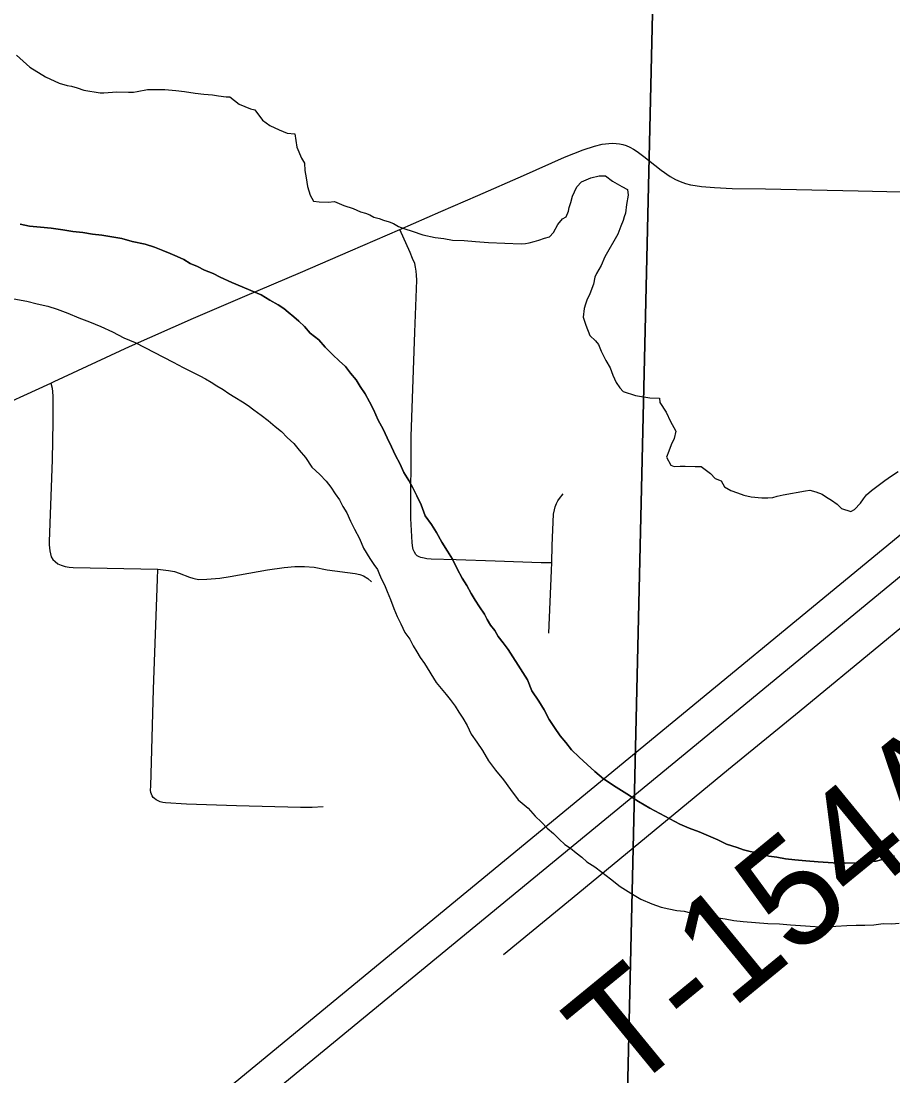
# Model space of a CAD drawing. Extents: x 2.4 to 73.1, y 4.5 to 25.6.
# Drawn here: x 47.4483 to 47.6768, y 22.6562 to 22.9328 of the extents above; entities that cross this region are included whole.
import ezdxf

# ---------------------------------------------------------------- set-up
doc = ezdxf.new("R2010")
doc.units = 0
for name, color, linetype in [('GM_X_Major_River', 7, 'Continuous'), ('GM_X_Minor_River', 7, 'Continuous'), ('GM_X_Section', 7, 'Continuous'), ('GM_X_Township_Road', 7, 'Continuous'), ('GM_X_Township_Road_Text', 7, 'Continuous'), ('GM_X_US_Route', 7, 'Continuous')]:
    doc.layers.add(name, color=color, linetype=linetype)

msp = doc.modelspace()

# ---------------------------------------------------------------- linework, layer by layer
at = {"layer": 'GM_X_Major_River'}
for points in [[(47.59109, 22.74368), (47.58961, 22.74543), (47.58814, 22.74755), (47.58668, 22.74968), (47.58541, 22.75218), (47.58395, 22.7545), (47.58212, 22.7572), (47.58105, 22.76008), (47.57977, 22.76201), (47.57593, 22.768), (47.57464, 22.76974), (47.57336, 22.77148), (47.57245, 22.77302), (47.57134, 22.77438), (47.57043, 22.77592), (47.56971, 22.77727), (47.56842, 22.7792), (47.56733, 22.78094), (47.56623, 22.78267), (47.56515, 22.78479), (47.56386, 22.78672), (47.5626, 22.78922), (47.56133, 22.79173), (47.56005, 22.79385), (47.55859, 22.79616), (47.55714, 22.79867), (47.55586, 22.80079), (47.55421, 22.80311), (47.55314, 22.80599), (47.55206, 22.80829), (47.55097, 22.81041), (47.54988, 22.81234), (47.5486, 22.81446), (47.54752, 22.81676), (47.54644, 22.81888), (47.54535, 22.82119), (47.54427, 22.82349), (47.54319, 22.8258), (47.54192, 22.82811), (47.54066, 22.83099), (47.53957, 22.83292), (47.53848, 22.83504), (47.5372, 22.83697), (47.53611, 22.8387), (47.53463, 22.84045), (47.53335, 22.84219), (47.53168, 22.84375), (47.53001, 22.84532), (47.52796, 22.84727), (47.5263, 22.84921), (47.52407, 22.85098), (47.52259, 22.85272), (47.52111, 22.85409), (47.51981, 22.85526), (47.51832, 22.85644), (47.5172, 22.85742), (47.51571, 22.8584), (47.51346, 22.8596), (47.51121, 22.86099), (47.50351, 22.86422), (47.50051, 22.86563), (47.49863, 22.86662), (47.49637, 22.86744), (47.4945, 22.86844), (47.49262, 22.86925), (47.49093, 22.87024), (47.48924, 22.87104), (47.48737, 22.87185), (47.48549, 22.87266), (47.48323, 22.87347), (47.48078, 22.8743), (47.47738, 22.87495), (47.47474, 22.87578), (47.47209, 22.87623), (47.46944, 22.87667), (47.46698, 22.87693), (47.46452, 22.87737), (47.46187, 22.87762), (47.45922, 22.87807), (47.45619, 22.87853), (47.45335, 22.87879), (47.45051, 22.87905), (47.44805, 22.8795)], [(47.44805, 22.8795), (47.45051, 22.87905), (47.45335, 22.87879), (47.45619, 22.87853), (47.45922, 22.87807), (47.46187, 22.87762), (47.46452, 22.87737), (47.46698, 22.87693), (47.46944, 22.87667), (47.47209, 22.87623), (47.47474, 22.87578), (47.47738, 22.87495), (47.48078, 22.8743), (47.48323, 22.87347), (47.48549, 22.87266), (47.48737, 22.87185), (47.48924, 22.87104), (47.49093, 22.87024), (47.49262, 22.86925), (47.4945, 22.86844), (47.49637, 22.86744), (47.49863, 22.86662), (47.50051, 22.86563), (47.50351, 22.86422), (47.51121, 22.86099), (47.51346, 22.8596), (47.51571, 22.8584), (47.5172, 22.85742), (47.51832, 22.85644), (47.51981, 22.85526), (47.52111, 22.85409), (47.52259, 22.85272), (47.52407, 22.85098), (47.5263, 22.84921), (47.52796, 22.84727), (47.53001, 22.84532), (47.53168, 22.84375), (47.53335, 22.84219), (47.53463, 22.84045), (47.53611, 22.8387), (47.5372, 22.83697), (47.53848, 22.83504), (47.53957, 22.83292), (47.54066, 22.83099), (47.54192, 22.82811), (47.54319, 22.8258), (47.54427, 22.82349), (47.54535, 22.82119), (47.54644, 22.81888), (47.54752, 22.81676), (47.5486, 22.81446), (47.54988, 22.81234), (47.55097, 22.81041), (47.55206, 22.80829), (47.55314, 22.80599), (47.55421, 22.80311), (47.55586, 22.80079), (47.55714, 22.79867), (47.55859, 22.79616), (47.56005, 22.79385), (47.56133, 22.79173), (47.5626, 22.78922), (47.56386, 22.78672), (47.56515, 22.78479), (47.56623, 22.78267), (47.56733, 22.78094), (47.56842, 22.7792), (47.56971, 22.77727), (47.57043, 22.77592), (47.57134, 22.77438), (47.57245, 22.77302), (47.57336, 22.77148), (47.57464, 22.76974), (47.57593, 22.768), (47.57977, 22.76201), (47.58105, 22.76008), (47.58212, 22.7572), (47.58395, 22.7545), (47.58541, 22.75218), (47.58668, 22.74968), (47.58814, 22.74755), (47.58961, 22.74543), (47.59109, 22.74368)], [(47.44642, 22.85998), (47.44983, 22.85932), (47.45247, 22.85868), (47.4553, 22.85804), (47.45775, 22.85722), (47.46057, 22.8562), (47.46339, 22.85499), (47.46621, 22.85397), (47.46922, 22.85275), (47.47223, 22.85134), (47.47523, 22.84975), (47.47823, 22.84853), (47.48817, 22.84334), (47.4908, 22.84195), (47.49323, 22.84074), (47.49511, 22.83975), (47.49661, 22.83895), (47.49811, 22.83815), (47.4996, 22.83716), (47.50129, 22.83617), (47.50278, 22.83518), (47.50428, 22.8342), (47.50633, 22.833), (47.50783, 22.83202), (47.50932, 22.83084), (47.51119, 22.82946), (47.51305, 22.82809), (47.51491, 22.82652), (47.51658, 22.82515), (47.51807, 22.82359), (47.51974, 22.82203), (47.52121, 22.82028), (47.52287, 22.81834), (47.52452, 22.81583), (47.52656, 22.81388), (47.52822, 22.81213), (47.52951, 22.81058), (47.53061, 22.80884), (47.53171, 22.80729), (47.53262, 22.80556), (47.53371, 22.80382), (47.53461, 22.80171), (47.5357, 22.79959), (47.53696, 22.79709), (47.53804, 22.7946), (47.53968, 22.7919), (47.54078, 22.79035), (47.5417, 22.789), (47.54224, 22.78765), (47.54278, 22.7865), (47.5435, 22.78496), (47.54421, 22.78323), (47.54511, 22.78112), (47.546, 22.77882), (47.5469, 22.77671), (47.5478, 22.77479), (47.54888, 22.77248), (47.55017, 22.77074), (47.55108, 22.76901), (47.55199, 22.76746), (47.5529, 22.76592), (47.554, 22.76437), (47.5571, 22.75936), (47.55839, 22.75781), (47.55968, 22.75625), (47.56079, 22.7549), (47.56207, 22.75315), (47.56299, 22.75161), (47.56409, 22.75006), (47.56518, 22.74814), (47.56626, 22.74583), (47.56773, 22.74371), (47.56919, 22.74158), (47.57083, 22.73888), (47.57267, 22.73636), (47.5747, 22.73384), (47.57653, 22.73133), (47.57855, 22.72862), (47.58116, 22.72646), (47.58301, 22.72433), (47.58467, 22.72276), (47.58616, 22.72121), (47.58783, 22.71983), (47.58931, 22.71828), (47.5908, 22.71691), (47.59229, 22.71592), (47.59378, 22.71475), (47.59527, 22.71357), (47.59657, 22.7124), (47.59863, 22.71102), (47.60049, 22.70964), (47.60273, 22.70787), (47.60533, 22.70591), (47.60814, 22.70413), (47.61076, 22.70254), (47.61358, 22.70133), (47.61603, 22.70051), (47.6181, 22.70007), (47.62018, 22.69964)], [(47.44642, 22.85998), (47.44983, 22.85932), (47.45247, 22.85868), (47.4553, 22.85804), (47.45775, 22.85722), (47.46057, 22.8562), (47.46339, 22.85499), (47.46621, 22.85397), (47.46922, 22.85275), (47.47223, 22.85134), (47.47523, 22.84975), (47.47823, 22.84853), (47.48817, 22.84334), (47.4908, 22.84195), (47.49323, 22.84074), (47.49511, 22.83975), (47.49661, 22.83895), (47.49811, 22.83815), (47.4996, 22.83716), (47.50129, 22.83617), (47.50278, 22.83518), (47.50428, 22.8342), (47.50633, 22.833), (47.50783, 22.83202), (47.50932, 22.83084), (47.51119, 22.82946), (47.51305, 22.82809), (47.51491, 22.82652), (47.51658, 22.82515), (47.51807, 22.82359), (47.51974, 22.82203), (47.52121, 22.82028), (47.52287, 22.81834), (47.52452, 22.81583), (47.52656, 22.81388), (47.52822, 22.81213), (47.52951, 22.81058), (47.53061, 22.80884), (47.53171, 22.80729), (47.53262, 22.80556), (47.53371, 22.80382), (47.53461, 22.80171), (47.5357, 22.79959), (47.53696, 22.79709), (47.53804, 22.7946), (47.53968, 22.7919), (47.54078, 22.79035), (47.5417, 22.789), (47.54224, 22.78765), (47.54278, 22.7865), (47.5435, 22.78496), (47.54421, 22.78323), (47.54511, 22.78112), (47.546, 22.77882), (47.5469, 22.77671), (47.5478, 22.77479), (47.54888, 22.77248), (47.55017, 22.77074), (47.55108, 22.76901), (47.55199, 22.76746), (47.5529, 22.76592), (47.554, 22.76437), (47.5571, 22.75936), (47.55839, 22.75781), (47.55968, 22.75625), (47.56079, 22.7549), (47.56207, 22.75315), (47.56299, 22.75161), (47.56409, 22.75006), (47.56518, 22.74814), (47.56626, 22.74583), (47.56773, 22.74371), (47.56919, 22.74158), (47.57083, 22.73888), (47.57267, 22.73636), (47.5747, 22.73384), (47.57653, 22.73133), (47.57855, 22.72862), (47.58116, 22.72646), (47.58301, 22.72433), (47.58467, 22.72276), (47.58616, 22.72121), (47.58783, 22.71983), (47.58931, 22.71828), (47.5908, 22.71691), (47.59229, 22.71592), (47.59378, 22.71475), (47.59527, 22.71357), (47.59657, 22.7124), (47.59863, 22.71102), (47.60049, 22.70964), (47.60273, 22.70787), (47.60533, 22.70591), (47.60814, 22.70413), (47.61076, 22.70254), (47.61358, 22.70133), (47.61603, 22.70051), (47.6181, 22.70007), (47.62018, 22.69964)], [(47.67714, 22.71396), (47.67503, 22.71325), (47.67236, 22.71256), (47.66988, 22.71224), (47.66741, 22.71212), (47.66437, 22.712), (47.66114, 22.71209), (47.65716, 22.71238), (47.65394, 22.71265), (47.65109, 22.71291), (47.64863, 22.71316), (47.64636, 22.7136), (47.64428, 22.71384), (47.64277, 22.71426), (47.64126, 22.71468), (47.63937, 22.71511), (47.63767, 22.71553), (47.63598, 22.71614), (47.63315, 22.71697), (47.6309, 22.71817), (47.62846, 22.71918), (47.62601, 22.72019), (47.62338, 22.72121), (47.62094, 22.72222), (47.61831, 22.72362), (47.61569, 22.72501), (47.61307, 22.72641), (47.61007, 22.7282), (47.60708, 22.73017), (47.60428, 22.73195), (47.60091, 22.73413), (47.59868, 22.73608), (47.59664, 22.73784), (47.5946, 22.73979), (47.59256, 22.74174), (47.59109, 22.74368)], [(47.59109, 22.74368), (47.59256, 22.74174), (47.5946, 22.73979), (47.59664, 22.73784), (47.59868, 22.73608), (47.60091, 22.73413), (47.60428, 22.73195), (47.60708, 22.73017), (47.61007, 22.7282), (47.61307, 22.72641), (47.61569, 22.72501), (47.61831, 22.72362), (47.62094, 22.72222), (47.62338, 22.72121), (47.62601, 22.72019), (47.62846, 22.71918), (47.6309, 22.71817), (47.63315, 22.71697), (47.63598, 22.71614), (47.63767, 22.71553), (47.63937, 22.71511), (47.64126, 22.71468), (47.64277, 22.71426), (47.64428, 22.71384), (47.64636, 22.7136), (47.64863, 22.71316), (47.65109, 22.71291), (47.65394, 22.71265), (47.65716, 22.71238), (47.66114, 22.71209), (47.66437, 22.712), (47.66741, 22.71212), (47.66988, 22.71224), (47.67236, 22.71256), (47.67503, 22.71325), (47.67714, 22.71396)], [(47.62018, 22.69964), (47.62208, 22.6994), (47.62378, 22.69898), (47.62605, 22.69873), (47.62756, 22.69831), (47.62926, 22.69808), (47.63096, 22.69766), (47.63285, 22.69742), (47.63512, 22.69698), (47.63758, 22.69673), (47.64081, 22.69646), (47.64403, 22.69619), (47.64706, 22.69611), (47.64991, 22.69585), (47.65901, 22.69524), (47.66186, 22.69554), (47.66472, 22.69566), (47.66719, 22.69579), (47.66947, 22.69573), (47.67175, 22.69586), (47.67423, 22.69618), (47.6765, 22.69612), (47.67841, 22.69626)], [(47.62018, 22.69964), (47.62208, 22.6994), (47.62378, 22.69898), (47.62605, 22.69873), (47.62756, 22.69831), (47.62926, 22.69808), (47.63096, 22.69766), (47.63285, 22.69742), (47.63512, 22.69698), (47.63758, 22.69673), (47.64081, 22.69646), (47.64403, 22.69619), (47.64706, 22.69611), (47.64991, 22.69585), (47.65901, 22.69524), (47.66186, 22.69554), (47.66472, 22.69566), (47.66719, 22.69579), (47.66947, 22.69573), (47.67175, 22.69586), (47.67423, 22.69618), (47.6765, 22.69612), (47.67841, 22.69626)]]:
    msp.add_lwpolyline(points, dxfattribs=at)
at = {"layer": 'GM_X_Minor_River'}
for points in [[(47.44709, 22.92383), (47.45061, 22.9207), (47.45473, 22.91813), (47.4583, 22.91652), (47.46037, 22.9159), (47.4615, 22.91568), (47.46301, 22.91526), (47.46471, 22.91465), (47.46906, 22.91397), (47.47001, 22.91395), (47.47343, 22.91424), (47.47647, 22.91416), (47.4778, 22.91413), (47.47875, 22.91429), (47.48142, 22.9148), (47.48599, 22.91487), (47.48883, 22.91461), (47.4911, 22.91436), (47.49394, 22.91391), (47.49621, 22.91366), (47.49848, 22.91342), (47.5, 22.91319), (47.50208, 22.91294), (47.50303, 22.91292), (47.50545, 22.91096), (47.50846, 22.90974), (47.50959, 22.90953), (47.51161, 22.90682), (47.51348, 22.90544), (47.51592, 22.90424), (47.51799, 22.90343), (47.52007, 22.90318), (47.52055, 22.89975), (47.52181, 22.89687), (47.52254, 22.89553), (47.52268, 22.89362), (47.52301, 22.89172), (47.52333, 22.88943), (47.52403, 22.88713), (47.52495, 22.88559), (47.52646, 22.88536), (47.52874, 22.8853), (47.53045, 22.88545), (47.53289, 22.88444), (47.53534, 22.88362), (47.53722, 22.88281), (47.53854, 22.8824), (47.53967, 22.88199), (47.54079, 22.88139), (47.54211, 22.88098), (47.54324, 22.88057), (47.54475, 22.88015), (47.54588, 22.87974), (47.54719, 22.87895), (47.54888, 22.87834), (47.55077, 22.87772), (47.55359, 22.8767), (47.5568, 22.87605), (47.55908, 22.8758), (47.56135, 22.87536), (47.56438, 22.87529), (47.56741, 22.87502), (47.57083, 22.87474)], [(47.57083, 22.87474), (47.57936, 22.87434), (47.58051, 22.8745), (47.58146, 22.87466), (47.5828, 22.87501), (47.58395, 22.87536), (47.58548, 22.87589), (47.58682, 22.87624), (47.5878, 22.87735), (47.58899, 22.87941), (47.59016, 22.8809), (47.59113, 22.88145), (47.59173, 22.88295), (47.59195, 22.88389), (47.59236, 22.88521), (47.59278, 22.88691), (47.59338, 22.88804), (47.59398, 22.88935), (47.59516, 22.89065), (47.59765, 22.89172), (47.59976, 22.89224), (47.60146, 22.8922), (47.60333, 22.89082), (47.60576, 22.88943), (47.60726, 22.88863), (47.60741, 22.88711), (47.60697, 22.88465), (47.60672, 22.88238), (47.60632, 22.88144), (47.60611, 22.8805), (47.6055, 22.87899), (47.60469, 22.87693), (47.60131, 22.87093), (47.6003, 22.86868), (47.59911, 22.86662), (47.59871, 22.86568), (47.59828, 22.8638), (47.59787, 22.86267), (47.59726, 22.86097), (47.59666, 22.85985), (47.59625, 22.85853), (47.59584, 22.8574), (47.59559, 22.85513), (47.5963, 22.85302), (47.59737, 22.85033), (47.59886, 22.84897), (47.59959, 22.848), (47.60031, 22.84627), (47.60158, 22.84377), (47.60267, 22.84185), (47.60338, 22.83993), (47.60428, 22.83801), (47.6052, 22.83665), (47.60612, 22.83568), (47.60933, 22.83465), (47.61311, 22.83399), (47.61558, 22.83392), (47.61574, 22.83278), (47.61738, 22.83027), (47.61846, 22.82777), (47.61937, 22.82623), (47.61992, 22.82527), (47.61949, 22.82338), (47.61869, 22.82169), (47.61808, 22.82), (47.61747, 22.81849), (47.61855, 22.81638), (47.61949, 22.81597), (47.62102, 22.81612), (47.62235, 22.81609), (47.625, 22.81602), (47.62652, 22.81599), (47.62895, 22.81421), (47.63024, 22.81285), (47.63175, 22.81224), (47.63266, 22.8107), (47.63434, 22.80971), (47.63604, 22.8091), (47.63773, 22.80848), (47.63962, 22.80806), (47.64246, 22.8078), (47.64398, 22.80776), (47.64531, 22.80791), (47.64646, 22.80826), (47.64799, 22.8086), (47.6539, 22.80959), (47.65505, 22.80976), (47.65655, 22.80934), (47.65825, 22.80872), (47.65937, 22.80794), (47.66068, 22.80714), (47.66217, 22.80616), (47.66328, 22.80499), (47.66573, 22.80417), (47.66669, 22.80471), (47.66826, 22.80638), (47.66904, 22.8075), (47.66983, 22.80862), (47.67119, 22.80973), (47.67293, 22.81101), (47.67467, 22.8123)], [(47.67467, 22.8123), (47.67641, 22.81358), (47.67815, 22.81468)]]:
    msp.add_lwpolyline(points, dxfattribs=at)
at = {"layer": 'GM_X_Section'}
for points in [[(47.11403, 23.09078), (47.61706, 23.07825), (47.60552, 22.57632), (47.10074, 22.59533)], [(47.61706, 23.07825), (48.11463, 23.07626), (48.10409, 22.56863), (47.60552, 22.57632)]]:
    msp.add_lwpolyline(points, close=True, dxfattribs=at)
at = {"layer": 'GM_X_Township_Road'}
for points in [[(47.54756, 22.8781), (47.55831, 22.88285), (47.56799, 22.88708), (47.57996, 22.89231), (47.59074, 22.89711), (47.59564, 22.89904), (47.59856, 22.90001), (47.60063, 22.90048), (47.60232, 22.90072), (47.60332, 22.90076), (47.60428, 22.90072), (47.60513, 22.90061), (47.60602, 22.90042), (47.60688, 22.90017), (47.6078, 22.89976), (47.6088, 22.89924), (47.60977, 22.89858), (47.61147, 22.89731), (47.61603, 22.89365), (47.61837, 22.89199), (47.61978, 22.89125), (47.62104, 22.89069), (47.62241, 22.89021), (47.62378, 22.88988), (47.62497, 22.88966), (47.62664, 22.88943), (47.63001, 22.88916), (47.63469, 22.88889), (47.64341, 22.88878), (47.66765, 22.88825), (47.68642, 22.88788)], [(47.45613, 22.83789), (47.45697, 22.83829), (47.4767, 22.84747), (47.49347, 22.85489), (47.5069, 22.86066), (47.52149, 22.86686), (47.53463, 22.87253), (47.54756, 22.8781)], [(47.55202, 22.79271), (47.55174, 22.79295), (47.55137, 22.79354), (47.55121, 22.7939), (47.55108, 22.79424), (47.55097, 22.79466), (47.55087, 22.79527), (47.55079, 22.79609), (47.55041, 22.80234), (47.55051, 22.82384), (47.5515, 22.85119), (47.55178, 22.85803), (47.55203, 22.86485), (47.55197, 22.86616), (47.55184, 22.86721), (47.55169, 22.86829), (47.55145, 22.86923), (47.55089, 22.87057), (47.55026, 22.87215), (47.54756, 22.8781)], [(47.42557, 22.82412), (47.43876, 22.82999), (47.45613, 22.83789)], [(47.45613, 22.83789), (47.45644, 22.83654), (47.45655, 22.83562), (47.45661, 22.83445), (47.45664, 22.82769), (47.4564, 22.81774), (47.4557, 22.79636), (47.45568, 22.79544), (47.45582, 22.79393), (47.45598, 22.79308), (47.45622, 22.79235), (47.45664, 22.79166), (47.45724, 22.79107), (47.45794, 22.79051), (47.45877, 22.79012), (47.45982, 22.78981), (47.4609, 22.78964), (47.46198, 22.78957), (47.48412, 22.78913)], [(47.57472, 22.68804), (47.59269, 22.70287), (47.63372, 22.73666), (47.65225, 22.7518), (47.67359, 22.7694), (47.69566, 22.78757), (47.73544, 22.82016)], [(47.58736, 22.7908), (47.58747, 22.79527), (47.58787, 22.80348), (47.58806, 22.80461), (47.58829, 22.80544), (47.5886, 22.80627), (47.58895, 22.80697), (47.58941, 22.80763), (47.5904, 22.80883)], [(47.55202, 22.79271), (47.55254, 22.79241), (47.55294, 22.79226), (47.55347, 22.79212), (47.55397, 22.79202), (47.55461, 22.79192), (47.55581, 22.79184), (47.56231, 22.79162), (47.57252, 22.79125), (47.5846, 22.79088), (47.58736, 22.7908)], [(47.52743, 22.72679), (47.5246, 22.72664), (47.52149, 22.72658), (47.50472, 22.72708), (47.49161, 22.72745), (47.48614, 22.7278), (47.48544, 22.72791), (47.48477, 22.72812), (47.4842, 22.72834), (47.48366, 22.72866), (47.48326, 22.72893), (47.48291, 22.72925), (47.48265, 22.72969), (47.48245, 22.73009), (47.48229, 22.73057), (47.48224, 22.73117), (47.48227, 22.73217), (47.48302, 22.75762), (47.48403, 22.7865), (47.48412, 22.78913)], [(47.48412, 22.78913), (47.48696, 22.78877), (47.48851, 22.78845), (47.48973, 22.78806), (47.49243, 22.787), (47.49329, 22.78672), (47.49403, 22.78654), (47.49491, 22.78642), (47.49701, 22.78644), (47.50038, 22.78677), (47.50312, 22.78718), (47.51292, 22.78888), (47.51723, 22.78957), (47.52005, 22.78981), (47.52257, 22.78982), (47.52509, 22.78959), (47.52848, 22.78894), (47.53584, 22.78799), (47.53711, 22.7877), (47.53802, 22.78733), (47.53916, 22.78662), (47.54014, 22.78581)], [(47.58664, 22.77232), (47.58731, 22.78875), (47.58736, 22.7908)]]:
    msp.add_lwpolyline(points, dxfattribs=at)
at = {"layer": 'GM_X_US_Route'}
for points in [[(47.36905, 22.54351), (47.45597, 22.61475), (47.79326, 22.89237), (48.06192, 23.11358), (48.07622, 23.12575), (48.12981, 23.16882), (48.15711, 23.19085), (48.18012, 23.21009), (48.19607, 23.22324), (48.2061, 23.23081), (48.23092, 23.25152), (48.24556, 23.26369)], [(47.37628, 22.53853), (47.40911, 22.56548), (47.43797, 22.58912), (47.46101, 22.60808), (47.57383, 22.70092), (47.6238, 22.74196), (47.67803, 22.78663), (47.73869, 22.83628)]]:
    msp.add_lwpolyline(points, dxfattribs=at)

# ---------------------------------------------------------------- texts
at = {"layer": 'GM_X_Township_Road_Text'}
msp.add_text('T-154A', height=0.028409, rotation=39.335, dxfattribs=at).set_placement((47.60672, 22.65078))

doc.saveas('drawing.dxf')
